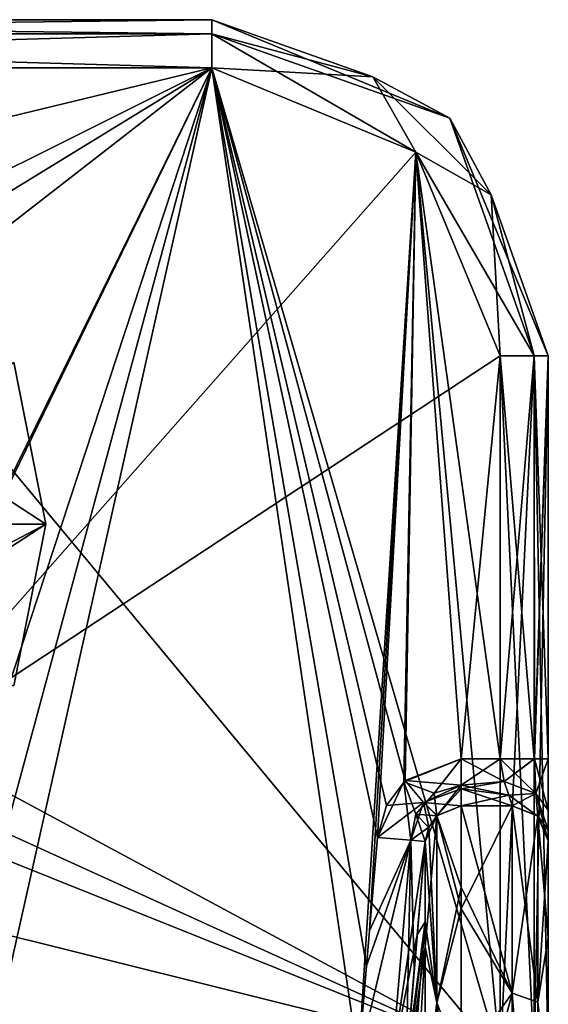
# Model space of a CAD drawing. Header units: millimetres. Extents: x -122 to 122, y -98 to 94.
# Tile 533 of 533: x 87 to 108, y 54 to 94. Entities that reach past the tile are written whole.
import ezdxf

# ---------------------------------------------------------------- set-up
doc = ezdxf.new("R2010")
doc.units = ezdxf.units.MM
doc.header["$LTSCALE"] = 26.699852
for name, color, linetype in [('1134', 7, 'CONTINUOUS'), ('1137', 7, 'CONTINUOUS'), ('1138', 7, 'CONTINUOUS'), ('1190', 7, 'CONTINUOUS'), ('1191', 7, 'CONTINUOUS'), ('1192', 7, 'CONTINUOUS'), ('1193', 7, 'CONTINUOUS'), ('1256', 7, 'CONTINUOUS'), ('1257', 7, 'CONTINUOUS'), ('1258', 7, 'CONTINUOUS'), ('1262', 7, 'CONTINUOUS'), ('1263', 7, 'CONTINUOUS'), ('1264', 7, 'CONTINUOUS'), ('1326', 7, 'CONTINUOUS'), ('1350', 7, 'CONTINUOUS'), ('1351', 7, 'CONTINUOUS'), ('1358', 7, 'CONTINUOUS'), ('1359', 7, 'CONTINUOUS'), ('1363', 7, 'CONTINUOUS'), ('4174', 7, 'CONTINUOUS'), ('4179', 7, 'CONTINUOUS'), ('4182', 7, 'CONTINUOUS'), ('4183', 7, 'CONTINUOUS'), ('4184', 7, 'CONTINUOUS'), ('4187', 7, 'CONTINUOUS'), ('4193', 7, 'CONTINUOUS'), ('4291', 7, 'CONTINUOUS'), ('4292', 7, 'CONTINUOUS'), ('4293', 7, 'CONTINUOUS'), ('4312', 7, 'CONTINUOUS'), ('4313', 7, 'CONTINUOUS'), ('4314', 7, 'CONTINUOUS'), ('4363', 7, 'CONTINUOUS'), ('4395', 7, 'CONTINUOUS'), ('4396', 7, 'CONTINUOUS'), ('4401', 7, 'CONTINUOUS'), ('4402', 7, 'CONTINUOUS'), ('4407', 7, 'CONTINUOUS'), ('4795', 7, 'CONTINUOUS'), ('4796', 7, 'CONTINUOUS'), ('4797', 7, 'CONTINUOUS'), ('4799', 7, 'CONTINUOUS'), ('4800', 7, 'CONTINUOUS')]:
    doc.layers.add(name, color=color, linetype=linetype)

msp = doc.modelspace()

# ---------------------------------------------------------------- linework, layer by layer
at = {"layer": '1134', "color": 250, "linetype": 'Continuous', "true_color": 0x323232}
for points in [[(108.5, 63.73, -10), (108.5, 80.5, -10), (108.5, 51.284, -2), (108.5, 63.73, -10)], [(108.5, 51.284, -2), (108.5, 80.5, -10), (108.5, 80.5, -2), (108.5, 51.284, -2)], [(108.5, 61.591, -10.888), (108.5, 63.73, -10), (108.5, 51.284, -2), (108.5, 61.591, -10.888)], [(108.5, 60.753, -11.992), (108.5, 61.591, -10.888), (108.5, 51.284, -2), (108.5, 60.753, -11.992)], [(108.5, 60.312, -13.249), (108.5, 60.753, -11.992), (108.5, 51.284, -2), (108.5, 60.312, -13.249)], [(108.5, 56.285, -25.398), (108.5, 60.312, -13.249), (108.5, 49.992, -2.105), (108.5, 56.285, -25.398)], [(108.5, 49.992, -2.105), (108.5, 60.312, -13.249), (108.5, 50.636, -2.026), (108.5, 49.992, -2.105)], [(108.5, 50.636, -2.026), (108.5, 60.312, -13.249), (108.5, 51.284, -2), (108.5, 50.636, -2.026)], [(108.5, 49.836, -36.461), (108.5, 56.285, -25.398), (108.5, 45.396, -21.041), (108.5, 49.836, -36.461)], [(108.5, 45.396, -21.041), (108.5, 56.285, -25.398), (108.5, 49.992, -2.105), (108.5, 45.396, -21.041)]]:
    msp.add_3dface(points, dxfattribs=at)
at = {"layer": '1137', "color": 250, "linetype": 'Continuous', "true_color": 0x323232}
for points in [[(107, 61.777, -13.571), (107, 53.968, -32.986), (104.874, 61.777, -13.571), (107, 61.777, -13.571)], [(104.874, 61.777, -13.571), (107, 53.968, -32.986), (104.874, 58.387, -24.322), (104.874, 61.777, -13.571)], [(104.874, 58.387, -24.322), (107, 53.968, -32.986), (104.874, 50.997, -37.415), (104.874, 58.387, -24.322)], [(107, 53.968, -32.986), (107, 40.251, -48.79), (104.874, 50.997, -37.415), (107, 53.968, -32.986)]]:
    msp.add_3dface(points, dxfattribs=at)
at = {"layer": '1138', "color": 250, "linetype": 'Continuous', "true_color": 0x323232}
for points in [[(103.38, 60.285, -13.961), (103.38, 56.944, -24.22), (103.05, 56.404, -13.958), (103.38, 60.285, -13.961)], [(102.465, 49.396, -14.291), (102.528, 50.222, -14.031), (103.38, 56.944, -24.22), (102.465, 49.396, -14.291)], [(102.465, 45.674, -23.625), (102.465, 49.396, -14.291), (103.38, 56.944, -24.22), (102.465, 45.674, -23.625)], [(103.38, 49.713, -36.849), (102.465, 45.674, -23.625), (103.38, 56.944, -24.22), (103.38, 49.713, -36.849)], [(102.528, 50.222, -14.031), (102.593, 51.009, -13.954), (103.38, 56.944, -24.22), (102.528, 50.222, -14.031)], [(103.38, 56.944, -24.22), (102.593, 51.009, -13.954), (103.05, 56.404, -13.958), (103.38, 56.944, -24.22)]]:
    msp.add_3dface(points, dxfattribs=at)
at = {"layer": '1190', "color": 250, "linetype": 'Continuous', "true_color": 0x323232}
for points in [[(45.5, 92.5), (78.5, 84.5), (94.5, 92.5), (45.5, 92.5)], [(78.5, 84.5), (80.268, 83.768), (94.5, 92.5), (78.5, 84.5)], [(80.268, 83.768), (81, 82), (94.5, 92.5), (80.268, 83.768)], [(94.5, 92.5), (81, 82), (106.5, 51.284), (94.5, 92.5)], [(102.985, 88.985), (94.5, 92.5), (106.5, 51.284), (102.985, 88.985)], [(106.5, 80.5), (102.985, 88.985), (106.5, 51.284), (106.5, 80.5)], [(81, 82), (81, 65), (106.5, 51.284), (81, 82)], [(81, 65), (80.268, 63.232), (106.5, 51.284), (81, 65)], [(80.268, 63.232), (78.5, 62.5), (106.5, 51.284), (80.268, 63.232)], [(106.5, 51.284), (61.5, 62.5), (33.5, 51.284), (106.5, 51.284)], [(78.5, 62.5), (61.5, 62.5), (106.5, 51.284), (78.5, 62.5)]]:
    msp.add_3dface(points, dxfattribs=at)
at = {"layer": '1191', "color": 250, "linetype": 'Continuous', "true_color": 0x323232}
for points in [[(94.5, 92.5, -12), (61.5, 84.5, -12), (45.5, 92.5, -12), (94.5, 92.5, -12)], [(78.5, 84.5, -12), (61.5, 84.5, -12), (94.5, 92.5, -12), (78.5, 84.5, -12)], [(80.268, 83.768, -12), (78.5, 84.5, -12), (94.5, 92.5, -12), (80.268, 83.768, -12)], [(81, 82, -12), (80.268, 83.768, -12), (94.5, 92.5, -12), (81, 82, -12)], [(81, 65, -12), (81, 82, -12), (94.5, 92.5, -12), (81, 65, -12)], [(81, 65, -12), (94.5, 92.5, -12), (81.667, 53.447, -12), (81, 65, -12)], [(81.667, 53.447, -12), (94.5, 92.5, -12), (83.781, 52.822, -12), (81.667, 53.447, -12)], [(83.781, 52.822, -12), (94.5, 92.5, -12), (85.236, 51.177, -12), (83.781, 52.822, -12)], [(94.5, 92.5, -12), (100.601, 51.177, -12), (85.236, 51.177, -12), (94.5, 92.5, -12)], [(102.985, 88.985, -12), (100.601, 51.177, -12), (94.5, 92.5, -12), (102.985, 88.985, -12)], [(101.057, 56.573, -12), (100.601, 51.177, -12), (102.985, 88.985, -12), (101.057, 56.573, -12)], [(101.388, 60.455, -12), (101.057, 56.573, -12), (102.985, 88.985, -12), (101.388, 60.455, -12)], [(102.496, 62.775, -12), (101.388, 60.455, -12), (102.985, 88.985, -12), (102.496, 62.775, -12)], [(104.874, 63.73, -12), (102.496, 62.775, -12), (102.985, 88.985, -12), (104.874, 63.73, -12)], [(106.5, 80.5, -12), (104.874, 63.73, -12), (102.985, 88.985, -12), (106.5, 80.5, -12)], [(106.5, 63.73, -12), (104.874, 63.73, -12), (106.5, 80.5, -12), (106.5, 63.73, -12)]]:
    msp.add_3dface(points, dxfattribs=at)
at = {"layer": '1192', "color": 250, "linetype": 'Continuous', "true_color": 0x323232}
for points in [[(94.5, 94.5, -2), (94.5, 94.5, -10), (45.5, 94.5, -10), (94.5, 94.5, -2)], [(94.5, 94.5, -2), (45.5, 94.5, -10), (45.5, 94.5, -2), (94.5, 94.5, -2)]]:
    msp.add_3dface(points, dxfattribs=at)
at = {"layer": '1193', "color": 250, "linetype": 'Continuous', "true_color": 0x323232}
for points in [[(104.399, 90.399, -10), (94.5, 94.5, -10), (104.399, 90.399, -2), (104.399, 90.399, -10)], [(104.399, 90.399, -2), (94.5, 94.5, -10), (94.5, 94.5, -2), (104.399, 90.399, -2)], [(108.5, 80.5, -2), (108.5, 80.5, -10), (104.399, 90.399, -10), (108.5, 80.5, -2)], [(108.5, 80.5, -2), (104.399, 90.399, -10), (104.399, 90.399, -2), (108.5, 80.5, -2)]]:
    msp.add_3dface(points, dxfattribs=at)
at = {"layer": '1256', "color": 250, "linetype": 'Continuous', "true_color": 0x323232}
for points in [[(106.5, 80.5), (106.5, 51.284), (107.914, 51.284, -0.586), (106.5, 80.5)], [(107.914, 80.5, -0.586), (106.5, 80.5), (107.914, 51.284, -0.586), (107.914, 80.5, -0.586)], [(108.5, 51.284, -2), (108.5, 80.5, -2), (107.914, 80.5, -0.586), (108.5, 51.284, -2)], [(108.5, 51.284, -2), (107.914, 80.5, -0.586), (107.914, 51.284, -0.586), (108.5, 51.284, -2)]]:
    msp.add_3dface(points, dxfattribs=at)
at = {"layer": '1257', "color": 250, "linetype": 'Continuous', "true_color": 0x323232}
for points in [[(104.399, 90.399, -2), (94.5, 94.5, -2), (101.207, 92.117, -0.586), (104.399, 90.399, -2)], [(94.5, 94.5, -2), (94.5, 93.914, -0.586), (101.207, 92.117, -0.586), (94.5, 94.5, -2)], [(94.5, 92.5), (102.985, 88.985), (94.5, 93.914, -0.586), (94.5, 92.5)], [(94.5, 93.914, -0.586), (102.985, 88.985), (101.207, 92.117, -0.586), (94.5, 93.914, -0.586)], [(102.985, 88.985), (106.117, 87.207, -0.586), (101.207, 92.117, -0.586), (102.985, 88.985)], [(106.117, 87.207, -0.586), (104.399, 90.399, -2), (101.207, 92.117, -0.586), (106.117, 87.207, -0.586)], [(108.5, 80.5, -2), (104.399, 90.399, -2), (107.914, 80.5, -0.586), (108.5, 80.5, -2)], [(107.914, 80.5, -0.586), (104.399, 90.399, -2), (106.117, 87.207, -0.586), (107.914, 80.5, -0.586)], [(102.985, 88.985), (106.5, 80.5), (106.117, 87.207, -0.586), (102.985, 88.985)], [(106.5, 80.5), (107.914, 80.5, -0.586), (106.117, 87.207, -0.586), (106.5, 80.5)]]:
    msp.add_3dface(points, dxfattribs=at)
at = {"layer": '1258', "color": 250, "linetype": 'Continuous', "true_color": 0x323232}
for points in [[(94.5, 94.5, -2), (45.5, 94.5, -2), (45.5, 93.914, -0.586), (94.5, 94.5, -2)], [(94.5, 94.5, -2), (45.5, 93.914, -0.586), (94.5, 93.914, -0.586), (94.5, 94.5, -2)], [(45.5, 92.5), (94.5, 92.5), (94.5, 93.914, -0.586), (45.5, 92.5)], [(45.5, 93.914, -0.586), (45.5, 92.5), (94.5, 93.914, -0.586), (45.5, 93.914, -0.586)]]:
    msp.add_3dface(points, dxfattribs=at)
at = {"layer": '1262', "color": 250, "linetype": 'Continuous', "true_color": 0x323232}
for points in [[(45.5, 94.5, -10), (94.5, 94.5, -10), (94.5, 93.914, -11.414), (45.5, 94.5, -10)], [(45.5, 94.5, -10), (94.5, 93.914, -11.414), (45.5, 93.914, -11.414), (45.5, 94.5, -10)], [(94.5, 92.5, -12), (45.5, 92.5, -12), (45.5, 93.914, -11.414), (94.5, 92.5, -12)], [(94.5, 93.914, -11.414), (94.5, 92.5, -12), (45.5, 93.914, -11.414), (94.5, 93.914, -11.414)]]:
    msp.add_3dface(points, dxfattribs=at)
at = {"layer": '1263', "color": 250, "linetype": 'Continuous', "true_color": 0x323232}
for points in [[(94.5, 94.5, -10), (104.399, 90.399, -10), (94.5, 93.914, -11.414), (94.5, 94.5, -10)], [(101.207, 92.117, -11.414), (94.5, 92.5, -12), (94.5, 93.914, -11.414), (101.207, 92.117, -11.414)], [(104.399, 90.399, -10), (101.207, 92.117, -11.414), (94.5, 93.914, -11.414), (104.399, 90.399, -10)], [(102.985, 88.985, -12), (94.5, 92.5, -12), (101.207, 92.117, -11.414), (102.985, 88.985, -12)], [(106.117, 87.207, -11.414), (102.985, 88.985, -12), (101.207, 92.117, -11.414), (106.117, 87.207, -11.414)], [(104.399, 90.399, -10), (106.117, 87.207, -11.414), (101.207, 92.117, -11.414), (104.399, 90.399, -10)], [(104.399, 90.399, -10), (108.5, 80.5, -10), (106.117, 87.207, -11.414), (104.399, 90.399, -10)], [(106.5, 80.5, -12), (102.985, 88.985, -12), (107.914, 80.5, -11.414), (106.5, 80.5, -12)], [(107.914, 80.5, -11.414), (102.985, 88.985, -12), (106.117, 87.207, -11.414), (107.914, 80.5, -11.414)], [(108.5, 80.5, -10), (107.914, 80.5, -11.414), (106.117, 87.207, -11.414), (108.5, 80.5, -10)]]:
    msp.add_3dface(points, dxfattribs=at)
at = {"layer": '1264', "color": 250, "linetype": 'Continuous', "true_color": 0x323232}
for points in [[(106.5, 63.73, -12), (106.5, 80.5, -12), (107.914, 80.5, -11.414), (106.5, 63.73, -12)], [(106.5, 63.73, -12), (107.914, 80.5, -11.414), (107.914, 63.73, -11.414), (106.5, 63.73, -12)], [(107.914, 80.5, -11.414), (108.5, 80.5, -10), (107.914, 63.73, -11.414), (107.914, 80.5, -11.414)], [(107.914, 63.73, -11.414), (108.5, 80.5, -10), (107.928, 63.73, -11.4), (107.914, 63.73, -11.414)], [(108.5, 80.5, -10), (108.5, 63.73, -10), (107.928, 63.73, -11.4), (108.5, 80.5, -10)]]:
    msp.add_3dface(points, dxfattribs=at)
at = {"layer": '1326', "color": 250, "linetype": 'Continuous', "true_color": 0x323232}
for points in [[(100.601, 51.177, -12), (101.057, 56.573, -12), (102.783, 60.336, -12.572), (100.601, 51.177, -12)], [(100.601, 51.177, -12), (102.783, 60.336, -12.572), (101.994, 51.059, -12.57), (100.601, 51.177, -12)], [(101.057, 56.573, -12), (101.388, 60.455, -12), (102.783, 60.336, -12.572), (101.057, 56.573, -12)], [(102.783, 60.336, -12.572), (103.38, 60.285, -13.961), (101.994, 51.059, -12.57), (102.783, 60.336, -12.572)], [(103.38, 60.285, -13.961), (103.05, 56.404, -13.958), (101.994, 51.059, -12.57), (103.38, 60.285, -13.961)], [(103.05, 56.404, -13.958), (102.593, 51.009, -13.954), (101.994, 51.059, -12.57), (103.05, 56.404, -13.958)]]:
    msp.add_3dface(points, dxfattribs=at)
at = {"layer": '1350', "color": 250, "linetype": 'Continuous', "true_color": 0x323232}
for points in [[(104.874, 61.777, -13.571), (104.874, 58.387, -24.322), (103.861, 61.349, -13.679), (104.874, 61.777, -13.571)], [(103.861, 61.349, -13.679), (103.861, 53.569, -32.882), (103.531, 60.871, -13.804), (103.861, 61.349, -13.679)], [(104.874, 58.387, -24.322), (103.861, 53.569, -32.882), (103.861, 61.349, -13.679), (104.874, 58.387, -24.322)], [(103.861, 53.569, -32.882), (103.38, 60.285, -13.961), (103.531, 60.871, -13.804), (103.861, 53.569, -32.882)], [(103.38, 56.944, -24.22), (103.38, 60.285, -13.961), (103.861, 53.569, -32.882), (103.38, 56.944, -24.22)], [(104.874, 58.387, -24.322), (104.874, 50.997, -37.415), (103.861, 53.569, -32.882), (104.874, 58.387, -24.322)], [(103.38, 49.713, -36.849), (103.38, 56.944, -24.22), (103.861, 53.569, -32.882), (103.38, 49.713, -36.849)], [(103.861, 39.97, -48.511), (103.38, 49.713, -36.849), (103.861, 53.569, -32.882), (103.861, 39.97, -48.511)], [(104.874, 50.997, -37.415), (104.874, 44.491, -44.957), (103.861, 53.569, -32.882), (104.874, 50.997, -37.415)], [(104.874, 44.491, -44.957), (103.861, 39.97, -48.511), (103.861, 53.569, -32.882), (104.874, 44.491, -44.957)]]:
    msp.add_3dface(points, dxfattribs=at)
at = {"layer": '1351', "color": 250, "linetype": 'Continuous', "true_color": 0x323232}
for points in [[(107, 53.968, -32.986), (107, 61.777, -13.571), (108.061, 53.593, -32.757), (107, 53.968, -32.986)], [(107, 61.777, -13.571), (108.071, 61.338, -13.474), (108.061, 53.593, -32.757), (107, 61.777, -13.571)], [(108.071, 61.338, -13.474), (108.5, 56.285, -25.398), (108.061, 53.593, -32.757), (108.071, 61.338, -13.474)], [(108.5, 60.312, -13.249), (108.5, 56.285, -25.398), (108.071, 61.338, -13.474), (108.5, 60.312, -13.249)], [(108.5, 56.285, -25.398), (108.5, 49.836, -36.461), (108.061, 53.593, -32.757), (108.5, 56.285, -25.398)], [(107, 40.251, -48.79), (107, 53.968, -32.986), (108.061, 39.971, -48.451), (107, 40.251, -48.79)], [(107, 53.968, -32.986), (108.061, 53.593, -32.757), (108.061, 39.971, -48.451), (107, 53.968, -32.986)], [(108.5, 49.836, -36.461), (108.5, 41.243, -45.957), (108.061, 53.593, -32.757), (108.5, 49.836, -36.461)], [(108.061, 53.593, -32.757), (108.5, 41.243, -45.957), (108.061, 39.971, -48.451), (108.061, 53.593, -32.757)]]:
    msp.add_3dface(points, dxfattribs=at)
at = {"layer": '1358', "color": 250, "linetype": 'Continuous', "true_color": 0x323232}
for points in [[(102.496, 62.775, -12), (104.874, 63.73, -12), (103.749, 62.298, -12.355), (102.496, 62.775, -12)], [(104.874, 63.73, -12), (104.874, 62.636, -12.326), (103.749, 62.298, -12.355), (104.874, 63.73, -12)], [(101.388, 60.455, -12), (102.496, 62.775, -12), (102.783, 60.336, -12.572), (101.388, 60.455, -12)], [(102.783, 60.336, -12.572), (102.496, 62.775, -12), (102.994, 61.426, -12.439), (102.783, 60.336, -12.572)], [(102.994, 61.426, -12.439), (102.496, 62.775, -12), (103.749, 62.298, -12.355), (102.994, 61.426, -12.439)], [(104.874, 62.636, -12.326), (103.861, 61.349, -13.679), (103.749, 62.298, -12.355), (104.874, 62.636, -12.326)], [(103.861, 61.349, -13.679), (104.874, 62.636, -12.326), (104.874, 62.477, -12.441), (103.861, 61.349, -13.679)], [(104.874, 61.777, -13.571), (103.861, 61.349, -13.679), (104.874, 62.477, -12.441), (104.874, 61.777, -13.571)], [(103.861, 61.349, -13.679), (102.994, 61.426, -12.439), (103.749, 62.298, -12.355), (103.861, 61.349, -13.679)], [(103.38, 60.285, -13.961), (102.783, 60.336, -12.572), (102.994, 61.426, -12.439), (103.38, 60.285, -13.961)], [(103.531, 60.871, -13.804), (103.38, 60.285, -13.961), (102.994, 61.426, -12.439), (103.531, 60.871, -13.804)], [(103.861, 61.349, -13.679), (103.531, 60.871, -13.804), (102.994, 61.426, -12.439), (103.861, 61.349, -13.679)]]:
    msp.add_3dface(points, dxfattribs=at)
at = {"layer": '1359', "color": 250, "linetype": 'Continuous', "true_color": 0x323232}
for points in [[(104.874, 63.73, -12), (106.5, 63.73, -12), (106.667, 62.779, -12.241), (104.874, 63.73, -12)], [(104.874, 63.73, -12), (106.667, 62.779, -12.241), (104.874, 62.636, -12.326), (104.874, 63.73, -12)], [(106.667, 62.779, -12.241), (106.858, 62.211, -12.7), (104.874, 62.636, -12.326), (106.667, 62.779, -12.241)], [(104.874, 62.636, -12.326), (106.858, 62.211, -12.7), (104.874, 62.477, -12.441), (104.874, 62.636, -12.326)], [(107, 61.777, -13.571), (104.874, 61.777, -13.571), (104.874, 62.477, -12.441), (107, 61.777, -13.571)], [(106.858, 62.211, -12.7), (107, 61.777, -13.571), (104.874, 62.477, -12.441), (106.858, 62.211, -12.7)]]:
    msp.add_3dface(points, dxfattribs=at)
at = {"layer": '1363', "color": 250, "linetype": 'Continuous', "true_color": 0x323232}
for points in [[(106.5, 63.73, -12), (107.914, 63.73, -11.414), (107.986, 62.284, -11.941), (106.5, 63.73, -12)], [(106.667, 62.779, -12.241), (106.5, 63.73, -12), (107.986, 62.284, -11.941), (106.667, 62.779, -12.241)], [(107.914, 63.73, -11.414), (107.928, 63.73, -11.4), (107.986, 62.284, -11.941), (107.914, 63.73, -11.414)], [(108.5, 63.73, -10), (108.5, 61.591, -10.888), (107.928, 63.73, -11.4), (108.5, 63.73, -10)], [(107.928, 63.73, -11.4), (108.5, 61.591, -10.888), (107.986, 62.284, -11.941), (107.928, 63.73, -11.4)], [(106.858, 62.211, -12.7), (106.667, 62.779, -12.241), (107.986, 62.284, -11.941), (106.858, 62.211, -12.7)], [(108.071, 61.338, -13.474), (106.858, 62.211, -12.7), (107.986, 62.284, -11.941), (108.071, 61.338, -13.474)], [(108.071, 61.338, -13.474), (107, 61.777, -13.571), (106.858, 62.211, -12.7), (108.071, 61.338, -13.474)], [(108.5, 61.591, -10.888), (108.5, 60.753, -11.992), (107.986, 62.284, -11.941), (108.5, 61.591, -10.888)], [(108.5, 60.753, -11.992), (108.5, 60.312, -13.249), (107.986, 62.284, -11.941), (108.5, 60.753, -11.992)], [(108.5, 60.312, -13.249), (108.071, 61.338, -13.474), (107.986, 62.284, -11.941), (108.5, 60.312, -13.249)]]:
    msp.add_3dface(points, dxfattribs=at)
at = {"layer": '4174', "color": 250, "linetype": 'Continuous', "true_color": 0x323232}
for points in [[(94.5, 92.5), (61.5, 84.5), (45.5, 92.5), (94.5, 92.5)], [(78.5, 84.5), (61.5, 84.5), (94.5, 92.5), (78.5, 84.5)], [(80.268, 83.768), (78.5, 84.5), (94.5, 92.5), (80.268, 83.768)], [(81, 82), (80.268, 83.768), (94.5, 92.5), (81, 82)], [(80.268, 63.232), (81, 65), (94.5, 92.5), (80.268, 63.232)], [(102.985, 88.985), (80.268, 63.232), (94.5, 92.5), (102.985, 88.985)], [(81, 65), (81, 82), (94.5, 92.5), (81, 65)], [(106.5, 80.5), (80.268, 63.232), (102.985, 88.985), (106.5, 80.5)], [(106.5, 51.284), (80.268, 63.232), (106.5, 80.5), (106.5, 51.284)], [(78.5, 62.5), (80.268, 63.232), (106.5, 51.284), (78.5, 62.5)], [(78.5, 62.5), (106.5, 51.284), (33.5, 51.284), (78.5, 62.5)]]:
    msp.add_3dface(points, dxfattribs=at)
at = {"layer": '4179', "color": 250, "linetype": 'Continuous', "true_color": 0x323232}
for points in [[(108.5, 63.73, 10), (108.5, 61.591, 10.888), (108.5, 80.5, 2), (108.5, 63.73, 10)], [(108.5, 80.5, 2), (108.5, 61.591, 10.888), (108.5, 51.284, 2), (108.5, 80.5, 2)], [(108.5, 80.5, 10), (108.5, 63.73, 10), (108.5, 80.5, 2), (108.5, 80.5, 10)], [(108.5, 61.591, 10.888), (108.5, 60.753, 11.992), (108.5, 51.284, 2), (108.5, 61.591, 10.888)], [(108.5, 60.753, 11.992), (108.5, 60.312, 13.249), (108.5, 51.284, 2), (108.5, 60.753, 11.992)], [(108.5, 60.312, 13.249), (108.5, 56.284, 25.4), (108.5, 51.284, 2), (108.5, 60.312, 13.249)], [(108.5, 56.284, 25.4), (108.5, 49.834, 36.464), (108.5, 45.294, 21.261), (108.5, 56.284, 25.4)], [(108.5, 51.284, 2), (108.5, 56.284, 25.4), (108.5, 50.636, 2.026), (108.5, 51.284, 2)], [(108.5, 50.636, 2.026), (108.5, 56.284, 25.4), (108.5, 49.992, 2.105), (108.5, 50.636, 2.026)], [(108.5, 49.992, 2.105), (108.5, 56.284, 25.4), (108.5, 45.294, 21.261), (108.5, 49.992, 2.105)]]:
    msp.add_3dface(points, dxfattribs=at)
at = {"layer": '4182', "color": 250, "linetype": 'Continuous', "true_color": 0x323232}
for points in [[(107, 61.777, 13.571), (104.874, 61.777, 13.571), (104.874, 57.479, 26.396), (107, 61.777, 13.571)], [(107, 53.967, 32.986), (107, 61.777, 13.571), (104.874, 57.479, 26.396), (107, 53.967, 32.986)], [(104.874, 45.854, 43.566), (107, 53.967, 32.986), (104.874, 57.479, 26.396), (104.874, 45.854, 43.566)], [(107, 40.251, 48.79), (107, 53.967, 32.986), (104.874, 45.854, 43.566), (107, 40.251, 48.79)]]:
    msp.add_3dface(points, dxfattribs=at)
at = {"layer": '4183', "color": 250, "linetype": 'Continuous', "true_color": 0x323232}
for points in [[(102.533, 50.281, 14.02), (102.465, 49.396, 14.291), (103.38, 60.285, 13.961), (102.533, 50.281, 14.02)], [(103.38, 60.285, 13.961), (102.465, 49.396, 14.291), (103.38, 55.898, 26.544), (103.38, 60.285, 13.961)], [(103.38, 60.285, 13.961), (102.925, 54.938, 13.957), (102.533, 50.281, 14.02), (103.38, 60.285, 13.961)], [(102.465, 49.396, 14.291), (102.465, 40.527, 31.651), (103.38, 55.898, 26.544), (102.465, 49.396, 14.291)], [(103.38, 55.898, 26.544), (102.465, 40.527, 31.651), (103.38, 44.462, 43.039), (103.38, 55.898, 26.544)], [(102.593, 51.009, 13.954), (102.533, 50.281, 14.02), (102.925, 54.938, 13.957), (102.593, 51.009, 13.954)]]:
    msp.add_3dface(points, dxfattribs=at)
at = {"layer": '4184', "color": 250, "linetype": 'Continuous', "true_color": 0x323232}
for points in [[(45.5, 92.5, 12), (78.5, 84.5, 12), (94.5, 92.5, 12), (45.5, 92.5, 12)], [(78.5, 84.5, 12), (80.268, 83.768, 12), (94.5, 92.5, 12), (78.5, 84.5, 12)], [(80.268, 83.768, 12), (81, 82, 12), (94.5, 92.5, 12), (80.268, 83.768, 12)], [(81, 82, 12), (85.236, 51.177, 12), (94.5, 92.5, 12), (81, 82, 12)], [(85.236, 51.177, 12), (100.601, 51.177, 12), (94.5, 92.5, 12), (85.236, 51.177, 12)], [(100.933, 55.107, 12), (101.388, 60.455, 12), (94.5, 92.5, 12), (100.933, 55.107, 12)], [(94.5, 92.5, 12), (101.388, 60.455, 12), (101.764, 61.788, 12), (94.5, 92.5, 12)], [(100.601, 51.177, 12), (100.933, 55.107, 12), (94.5, 92.5, 12), (100.601, 51.177, 12)], [(102.985, 88.985, 12), (94.5, 92.5, 12), (102.549, 62.825, 12), (102.985, 88.985, 12)], [(102.549, 62.825, 12), (94.5, 92.5, 12), (101.764, 61.788, 12), (102.549, 62.825, 12)], [(104.874, 63.73, 12), (102.985, 88.985, 12), (102.549, 62.825, 12), (104.874, 63.73, 12)], [(106.5, 80.5, 12), (102.985, 88.985, 12), (106.5, 63.73, 12), (106.5, 80.5, 12)], [(106.5, 63.73, 12), (102.985, 88.985, 12), (104.874, 63.73, 12), (106.5, 63.73, 12)]]:
    msp.add_3dface(points, dxfattribs=at)
at = {"layer": '4187', "color": 250, "linetype": 'Continuous', "true_color": 0x323232}
for points in [[(94.5, 94.5, 10), (94.5, 94.5, 2), (45.5, 94.5, 2), (94.5, 94.5, 10)], [(45.5, 94.5, 10), (94.5, 94.5, 10), (45.5, 94.5, 2), (45.5, 94.5, 10)]]:
    msp.add_3dface(points, dxfattribs=at)
at = {"layer": '4193', "color": 250, "linetype": 'Continuous', "true_color": 0x323232}
for points in [[(94.5, 94.5, 10), (104.399, 90.399, 10), (94.5, 94.5, 2), (94.5, 94.5, 10)], [(94.5, 94.5, 2), (104.399, 90.399, 10), (104.399, 90.399, 2), (94.5, 94.5, 2)], [(108.5, 80.5, 10), (108.5, 80.5, 2), (104.399, 90.399, 2), (108.5, 80.5, 10)], [(104.399, 90.399, 10), (108.5, 80.5, 10), (104.399, 90.399, 2), (104.399, 90.399, 10)]]:
    msp.add_3dface(points, dxfattribs=at)
at = {"layer": '4291', "color": 250, "linetype": 'Continuous', "true_color": 0x323232}
for points in [[(45.5, 94.5, 2), (94.5, 94.5, 2), (94.5, 93.914, 0.586), (45.5, 94.5, 2)], [(45.5, 94.5, 2), (94.5, 93.914, 0.586), (45.5, 93.914, 0.586), (45.5, 94.5, 2)], [(94.5, 92.5), (45.5, 92.5), (45.5, 93.914, 0.586), (94.5, 92.5)], [(94.5, 93.914, 0.586), (94.5, 92.5), (45.5, 93.914, 0.586), (94.5, 93.914, 0.586)]]:
    msp.add_3dface(points, dxfattribs=at)
at = {"layer": '4292', "color": 250, "linetype": 'Continuous', "true_color": 0x323232}
for points in [[(94.5, 94.5, 2), (104.399, 90.399, 2), (94.5, 93.914, 0.586), (94.5, 94.5, 2)], [(94.5, 92.5), (94.5, 93.914, 0.586), (101.207, 92.117, 0.586), (94.5, 92.5)], [(94.5, 93.914, 0.586), (104.399, 90.399, 2), (101.207, 92.117, 0.586), (94.5, 93.914, 0.586)], [(102.985, 88.985), (94.5, 92.5), (101.207, 92.117, 0.586), (102.985, 88.985)], [(102.985, 88.985), (101.207, 92.117, 0.586), (106.117, 87.207, 0.586), (102.985, 88.985)], [(101.207, 92.117, 0.586), (104.399, 90.399, 2), (106.117, 87.207, 0.586), (101.207, 92.117, 0.586)], [(104.399, 90.399, 2), (108.5, 80.5, 2), (106.117, 87.207, 0.586), (104.399, 90.399, 2)], [(106.5, 80.5), (102.985, 88.985), (107.914, 80.5, 0.586), (106.5, 80.5)], [(107.914, 80.5, 0.586), (102.985, 88.985), (106.117, 87.207, 0.586), (107.914, 80.5, 0.586)], [(108.5, 80.5, 2), (107.914, 80.5, 0.586), (106.117, 87.207, 0.586), (108.5, 80.5, 2)]]:
    msp.add_3dface(points, dxfattribs=at)
at = {"layer": '4293', "color": 250, "linetype": 'Continuous', "true_color": 0x323232}
for points in [[(106.5, 51.284), (106.5, 80.5), (107.914, 80.5, 0.586), (106.5, 51.284)], [(107.914, 51.284, 0.586), (106.5, 51.284), (107.914, 80.5, 0.586), (107.914, 51.284, 0.586)], [(108.5, 80.5, 2), (108.5, 51.284, 2), (107.914, 51.284, 0.586), (108.5, 80.5, 2)], [(108.5, 80.5, 2), (107.914, 51.284, 0.586), (107.914, 80.5, 0.586), (108.5, 80.5, 2)]]:
    msp.add_3dface(points, dxfattribs=at)
at = {"layer": '4312', "color": 250, "linetype": 'Continuous', "true_color": 0x323232}
for points in [[(94.5, 94.5, 10), (45.5, 94.5, 10), (45.5, 93.914, 11.414), (94.5, 94.5, 10)], [(94.5, 94.5, 10), (45.5, 93.914, 11.414), (94.5, 93.914, 11.414), (94.5, 94.5, 10)], [(45.5, 92.5, 12), (94.5, 92.5, 12), (94.5, 93.914, 11.414), (45.5, 92.5, 12)], [(45.5, 93.914, 11.414), (45.5, 92.5, 12), (94.5, 93.914, 11.414), (45.5, 93.914, 11.414)]]:
    msp.add_3dface(points, dxfattribs=at)
at = {"layer": '4313', "color": 250, "linetype": 'Continuous', "true_color": 0x323232}
for points in [[(104.399, 90.399, 10), (94.5, 94.5, 10), (101.207, 92.117, 11.414), (104.399, 90.399, 10)], [(94.5, 94.5, 10), (94.5, 93.914, 11.414), (101.207, 92.117, 11.414), (94.5, 94.5, 10)], [(94.5, 92.5, 12), (102.985, 88.985, 12), (94.5, 93.914, 11.414), (94.5, 92.5, 12)], [(94.5, 93.914, 11.414), (102.985, 88.985, 12), (101.207, 92.117, 11.414), (94.5, 93.914, 11.414)], [(101.207, 92.117, 11.414), (102.985, 88.985, 12), (106.117, 87.207, 11.414), (101.207, 92.117, 11.414)], [(104.399, 90.399, 10), (101.207, 92.117, 11.414), (106.117, 87.207, 11.414), (104.399, 90.399, 10)], [(108.5, 80.5, 10), (104.399, 90.399, 10), (107.914, 80.5, 11.414), (108.5, 80.5, 10)], [(104.399, 90.399, 10), (106.117, 87.207, 11.414), (107.914, 80.5, 11.414), (104.399, 90.399, 10)], [(102.985, 88.985, 12), (106.5, 80.5, 12), (106.117, 87.207, 11.414), (102.985, 88.985, 12)], [(106.117, 87.207, 11.414), (106.5, 80.5, 12), (107.914, 80.5, 11.414), (106.117, 87.207, 11.414)]]:
    msp.add_3dface(points, dxfattribs=at)
at = {"layer": '4314', "color": 250, "linetype": 'Continuous', "true_color": 0x323232}
for points in [[(106.5, 80.5, 12), (106.5, 63.73, 12), (107.914, 63.73, 11.414), (106.5, 80.5, 12)], [(107.914, 80.5, 11.414), (106.5, 80.5, 12), (107.914, 63.73, 11.414), (107.914, 80.5, 11.414)], [(108.5, 63.73, 10), (108.5, 80.5, 10), (107.914, 80.5, 11.414), (108.5, 63.73, 10)], [(108.5, 63.73, 10), (107.914, 80.5, 11.414), (107.928, 63.73, 11.4), (108.5, 63.73, 10)], [(107.928, 63.73, 11.4), (107.914, 80.5, 11.414), (107.914, 63.73, 11.414), (107.928, 63.73, 11.4)]]:
    msp.add_3dface(points, dxfattribs=at)
at = {"layer": '4363', "color": 250, "linetype": 'Continuous', "true_color": 0x323232}
for points in [[(100.601, 51.177, 12), (102.783, 60.336, 12.572), (100.933, 55.107, 12), (100.601, 51.177, 12)], [(100.601, 51.177, 12), (101.994, 51.059, 12.57), (102.783, 60.336, 12.572), (100.601, 51.177, 12)], [(101.388, 60.455, 12), (100.933, 55.107, 12), (102.783, 60.336, 12.572), (101.388, 60.455, 12)], [(101.994, 51.059, 12.57), (102.593, 51.009, 13.954), (102.783, 60.336, 12.572), (101.994, 51.059, 12.57)], [(102.593, 51.009, 13.954), (102.925, 54.938, 13.957), (102.783, 60.336, 12.572), (102.593, 51.009, 13.954)], [(102.925, 54.938, 13.957), (103.38, 60.285, 13.961), (102.783, 60.336, 12.572), (102.925, 54.938, 13.957)]]:
    msp.add_3dface(points, dxfattribs=at)
at = {"layer": '4395', "color": 250, "linetype": 'Continuous', "true_color": 0x323232}
for points in [[(104.874, 57.479, 26.396), (104.874, 61.777, 13.571), (103.862, 61.35, 13.679), (104.874, 57.479, 26.396)], [(103.862, 61.35, 13.679), (104.874, 61.777, 13.571), (103.878, 61.366, 13.675), (103.862, 61.35, 13.679)], [(103.38, 60.285, 13.961), (103.38, 55.898, 26.544), (103.862, 61.35, 13.679), (103.38, 60.285, 13.961)], [(103.536, 60.883, 13.8), (103.38, 60.285, 13.961), (103.862, 61.35, 13.679), (103.536, 60.883, 13.8)], [(103.862, 61.35, 13.679), (103.38, 55.898, 26.544), (103.861, 53.569, 32.883), (103.862, 61.35, 13.679)], [(104.874, 57.479, 26.396), (103.862, 61.35, 13.679), (103.861, 53.569, 32.883), (104.874, 57.479, 26.396)], [(104.874, 45.854, 43.566), (104.874, 57.479, 26.396), (103.861, 53.569, 32.883), (104.874, 45.854, 43.566)], [(103.38, 55.898, 26.544), (103.38, 44.462, 43.039), (103.861, 53.569, 32.883), (103.38, 55.898, 26.544)], [(103.861, 53.569, 32.883), (103.38, 44.462, 43.039), (103.861, 39.969, 48.512), (103.861, 53.569, 32.883)], [(104.874, 45.854, 43.566), (103.861, 53.569, 32.883), (103.861, 39.969, 48.512), (104.874, 45.854, 43.566)]]:
    msp.add_3dface(points, dxfattribs=at)
at = {"layer": '4396', "color": 250, "linetype": 'Continuous', "true_color": 0x323232}
for points in [[(107, 61.777, 13.571), (107, 53.967, 32.986), (108.061, 61.348, 13.477), (107, 61.777, 13.571)], [(107, 53.967, 32.986), (108.061, 53.593, 32.757), (108.061, 61.348, 13.477), (107, 53.967, 32.986)], [(108.061, 53.593, 32.757), (108.5, 60.312, 13.249), (108.061, 61.348, 13.477), (108.061, 53.593, 32.757)], [(108.5, 56.284, 25.4), (108.5, 60.312, 13.249), (108.061, 53.593, 32.757), (108.5, 56.284, 25.4)], [(108.5, 49.834, 36.464), (108.5, 56.284, 25.4), (108.061, 53.593, 32.757), (108.5, 49.834, 36.464)], [(107, 53.967, 32.986), (107, 40.251, 48.79), (108.061, 39.971, 48.451), (107, 53.967, 32.986)], [(107, 53.967, 32.986), (108.061, 39.971, 48.451), (108.061, 53.593, 32.757), (107, 53.967, 32.986)], [(108.061, 39.971, 48.451), (108.5, 49.834, 36.464), (108.061, 53.593, 32.757), (108.061, 39.971, 48.451)]]:
    msp.add_3dface(points, dxfattribs=at)
at = {"layer": '4401', "color": 250, "linetype": 'Continuous', "true_color": 0x323232}
for points in [[(106.5, 63.73, 12), (104.874, 63.73, 12), (104.874, 62.636, 12.326), (106.5, 63.73, 12)], [(106.5, 63.73, 12), (104.874, 62.636, 12.326), (106.667, 62.78, 12.24), (106.5, 63.73, 12)], [(104.874, 62.636, 12.326), (104.874, 62.477, 12.441), (106.667, 62.78, 12.24), (104.874, 62.636, 12.326)], [(106.667, 62.78, 12.24), (104.874, 62.477, 12.441), (106.858, 62.211, 12.699), (106.667, 62.78, 12.24)], [(104.874, 62.477, 12.441), (104.874, 61.777, 13.571), (106.858, 62.211, 12.699), (104.874, 62.477, 12.441)], [(104.874, 61.777, 13.571), (107, 61.777, 13.571), (106.858, 62.211, 12.699), (104.874, 61.777, 13.571)]]:
    msp.add_3dface(points, dxfattribs=at)
at = {"layer": '4402', "color": 250, "linetype": 'Continuous', "true_color": 0x323232}
for points in [[(104.874, 63.73, 12), (102.549, 62.825, 12), (104.874, 62.636, 12.326), (104.874, 63.73, 12)], [(102.549, 62.825, 12), (101.764, 61.788, 12), (103.309, 61.911, 12.39), (102.549, 62.825, 12)], [(104.874, 62.636, 12.326), (102.549, 62.825, 12), (103.309, 61.911, 12.39), (104.874, 62.636, 12.326)], [(104.874, 62.636, 12.326), (103.309, 61.911, 12.39), (104.874, 62.477, 12.441), (104.874, 62.636, 12.326)], [(103.309, 61.911, 12.39), (104.874, 61.777, 13.571), (104.874, 62.477, 12.441), (103.309, 61.911, 12.39)], [(101.764, 61.788, 12), (101.388, 60.455, 12), (103.309, 61.911, 12.39), (101.764, 61.788, 12)], [(101.388, 60.455, 12), (102.783, 60.336, 12.572), (103.309, 61.911, 12.39), (101.388, 60.455, 12)], [(102.783, 60.336, 12.572), (103.536, 60.883, 13.8), (103.309, 61.911, 12.39), (102.783, 60.336, 12.572)], [(103.878, 61.366, 13.675), (104.874, 61.777, 13.571), (103.309, 61.911, 12.39), (103.878, 61.366, 13.675)], [(103.536, 60.883, 13.8), (103.862, 61.35, 13.679), (103.309, 61.911, 12.39), (103.536, 60.883, 13.8)], [(103.862, 61.35, 13.679), (103.878, 61.366, 13.675), (103.309, 61.911, 12.39), (103.862, 61.35, 13.679)], [(103.38, 60.285, 13.961), (103.536, 60.883, 13.8), (102.783, 60.336, 12.572), (103.38, 60.285, 13.961)]]:
    msp.add_3dface(points, dxfattribs=at)
at = {"layer": '4407', "color": 250, "linetype": 'Continuous', "true_color": 0x323232}
for points in [[(107.914, 63.73, 11.414), (106.5, 63.73, 12), (106.667, 62.78, 12.24), (107.914, 63.73, 11.414)], [(107.928, 63.73, 11.4), (107.914, 63.73, 11.414), (106.667, 62.78, 12.24), (107.928, 63.73, 11.4)], [(107.928, 63.73, 11.4), (106.667, 62.78, 12.24), (107.986, 62.284, 11.941), (107.928, 63.73, 11.4)], [(108.5, 63.73, 10), (107.928, 63.73, 11.4), (107.986, 62.284, 11.941), (108.5, 63.73, 10)], [(108.5, 61.591, 10.888), (108.5, 63.73, 10), (107.986, 62.284, 11.941), (108.5, 61.591, 10.888)], [(106.667, 62.78, 12.24), (106.858, 62.211, 12.699), (107.986, 62.284, 11.941), (106.667, 62.78, 12.24)], [(106.858, 62.211, 12.699), (107, 61.777, 13.571), (107.986, 62.284, 11.941), (106.858, 62.211, 12.699)], [(107, 61.777, 13.571), (108.061, 61.348, 13.477), (107.986, 62.284, 11.941), (107, 61.777, 13.571)], [(108.5, 60.753, 11.992), (108.5, 61.591, 10.888), (107.986, 62.284, 11.941), (108.5, 60.753, 11.992)], [(108.061, 61.348, 13.477), (108.5, 60.753, 11.992), (107.986, 62.284, 11.941), (108.061, 61.348, 13.477)], [(108.5, 60.312, 13.249), (108.5, 60.753, 11.992), (108.061, 61.348, 13.477), (108.5, 60.312, 13.249)]]:
    msp.add_3dface(points, dxfattribs=at)
at = {"layer": '4795', "color": 7, "linetype": 'Continuous', "true_color": 0xf5f5f5}
for points in [[(86.26, 80.234, 12), (87.6, 73.5, 12), (79, 79.1, 12), (86.26, 80.234, 12)], [(79, 79.1, 12), (87.6, 73.5, 12), (79, 67.9, 12), (79, 79.1, 12)], [(87.6, 73.5, 12), (86.26, 66.766, 12), (79, 67.9, 12), (87.6, 73.5, 12)]]:
    msp.add_3dface(points, dxfattribs=at)
at = {"layer": '4796', "color": 7, "linetype": 'Continuous', "true_color": 0xf5f5f5}
for points in [[(86.26, 66.766, 12), (87.6, 73.5, 12), (86.26, 66.765, 14.625), (86.26, 66.766, 12)], [(86.26, 66.765, 14.625), (87.6, 73.5, 12), (87.6, 73.5, 14.625), (86.26, 66.765, 14.625)]]:
    msp.add_3dface(points, dxfattribs=at)
at = {"layer": '4797', "color": 7, "linetype": 'Continuous', "true_color": 0xf5f5f5}
for points in [[(86.26, 66.765, 14.625), (87.6, 73.5, 14.625), (77.511, 68.18, 19.017), (86.26, 66.765, 14.625)], [(87.6, 73.5, 14.625), (79.277, 73.5, 18.992), (77.511, 68.18, 19.017), (87.6, 73.5, 14.625)]]:
    msp.add_3dface(points, dxfattribs=at)
at = {"layer": '4799', "color": 7, "linetype": 'Continuous', "true_color": 0xf5f5f5}
for points in [[(87.6, 73.5, 14.625), (86.26, 80.234, 12), (86.26, 80.235, 14.625), (87.6, 73.5, 14.625)], [(87.6, 73.5, 12), (86.26, 80.234, 12), (87.6, 73.5, 14.625), (87.6, 73.5, 12)]]:
    msp.add_3dface(points, dxfattribs=at)
at = {"layer": '4800', "color": 7, "linetype": 'Continuous', "true_color": 0xf5f5f5}
msp.add_3dface([(79.277, 73.5, 18.992), (87.6, 73.5, 14.625), (86.26, 80.235, 14.625), (79.277, 73.5, 18.992)], dxfattribs=at)

doc.saveas('drawing.dxf')
